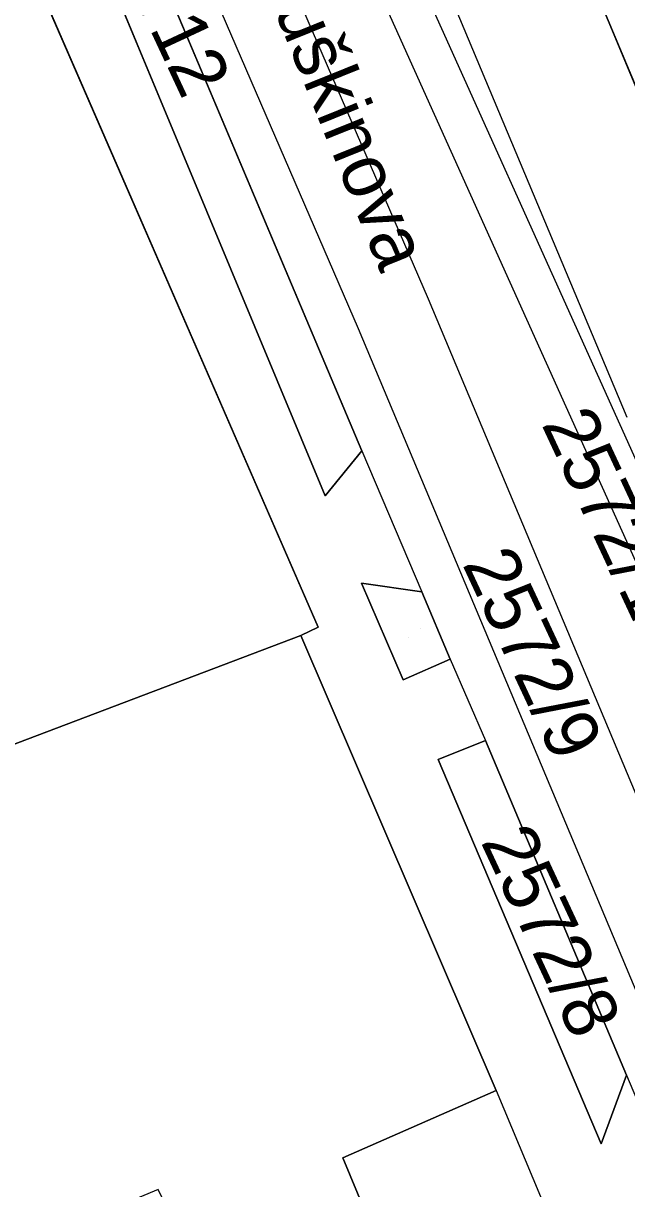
# Model space of a CAD drawing. Extents: x -263423 to -261326, y -1240067 to -1237864.
# Drawn here: x -262507.34 to -262485.04, y -1239580.23 to -1239537.14 of the extents above; entities that cross this region are included whole.
import ezdxf

# ---------------------------------------------------------------- set-up
doc = ezdxf.new("R2010")
doc.units = 0
for name, color, linetype in [('body_kn', 7, 'Continuous'), ('kladpar_druhypozemkov', 7, 'Continuous'), ('kladpar_hranice', 7, 'Continuous'), ('kladpar_parcelnecisla', 7, 'Continuous'), ('kladpar_plochy', 7, 'Continuous'), ('kladpar_sipky', 7, 'Continuous'), ('popisy', 7, 'Continuous'), ('tarchy_linie', 7, 'Continuous'), ('zappar_hrandruhpozemk', 7, 'Continuous')]:
    doc.layers.add(name, color=color, linetype=linetype)

msp = doc.modelspace()

# ---------------------------------------------------------------- linework, layer by layer
at = {"layer": 'body_kn'}
for p, q in [((-262492.38, -1239547.33), (-262492.38, -1239547.33)), ((-262494.95, -1239548.44), (-262494.95, -1239548.44)), ((-262494.83, -1239552.95), (-262494.83, -1239552.95)), ((-262494.83, -1239552.95), (-262494.83, -1239552.95)), ((-262496.19, -1239554.62), (-262496.19, -1239554.62)), ((-262494.84, -1239557.85), (-262494.84, -1239557.85)), ((-262494.84, -1239557.85), (-262494.84, -1239557.85)), ((-262492.61, -1239558.17), (-262492.61, -1239558.17)), ((-262496.44, -1239559.47), (-262496.44, -1239559.47)), ((-262497.08, -1239559.78), (-262497.08, -1239559.78)), ((-262491.56, -1239560.66), (-262491.56, -1239560.66)), ((-262491.56, -1239560.66), (-262491.56, -1239560.66)), ((-262493.3, -1239561.42), (-262493.3, -1239561.42)), ((-262490.26, -1239563.66), (-262490.26, -1239563.66)), ((-262492.01, -1239564.37), (-262492.01, -1239564.37)), ((-262492.01, -1239564.37), (-262492.01, -1239564.37)), ((-262485.05, -1239576.04), (-262485.05, -1239576.04)), ((-262485.05, -1239576.04), (-262485.05, -1239576.04)), ((-262489.86, -1239576.61), (-262489.86, -1239576.61)), ((-262489.86, -1239576.61), (-262489.86, -1239576.61)), ((-262485.98, -1239578.58), (-262485.98, -1239578.58)), ((-262495.53, -1239579.1), (-262495.53, -1239579.1))]:
    msp.add_line(p, q, dxfattribs=at)
at = {"layer": 'kladpar_druhypozemkov'}
for p, q in [((-262493.09, -1239559.85), (-262493.09, -1239559.85)), ((-262489.55, -1239567.83), (-262489.55, -1239567.83))]:
    msp.add_line(p, q, dxfattribs=at)
at = {"layer": 'kladpar_hranice'}
msp.add_line((-262496.44, -1239559.47), (-262512.47, -1239522.66), dxfattribs=at)
for points in [[(-262505.62, -1239488.64), (-262497.22, -1239508.96), (-262491.27, -1239523.62), (-262489.14, -1239528.85), (-262480.63, -1239549.24)], [(-262496.19, -1239554.62), (-262494.83, -1239552.95), (-262517.5, -1239499.23), (-262518.96, -1239499.91), (-262496.19, -1239554.62)], [(-262518.96, -1239499.91), (-262517.5, -1239499.23), (-262494.83, -1239552.95), (-262496.19, -1239554.62), (-262518.96, -1239499.91)], [(-262476.59, -1239537.08), (-262470.87, -1239534.64), (-262471.98, -1239531.9), (-262473.23, -1239528.97), (-262474.47, -1239526.1), (-262475.71, -1239522.98), (-262475.4, -1239522.86), (-262468.71, -1239519.99), (-262460.07, -1239540.51), (-262480.63, -1239549.24), (-262489.14, -1239528.85), (-262487.3, -1239527.97), (-262481.25, -1239525.41), (-262480.07, -1239528.41), (-262478.89, -1239531.28), (-262477.65, -1239534.34), (-262476.59, -1239537.08)], [(-262512.47, -1239522.66), (-262496.44, -1239559.47), (-262497.08, -1239559.78), (-262507.9, -1239563.88), (-262509.42, -1239560.43), (-262509.8, -1239560.62), (-262510.55, -1239558.87), (-262511.52, -1239559.27), (-262512.64, -1239556.54), (-262511.76, -1239556.18), (-262511.86, -1239555.94), (-262515.3, -1239557.34), (-262516.48, -1239557.82), (-262517.21, -1239556.02), (-262517.72, -1239554.79), (-262516.08, -1239554.12), (-262513.95, -1239553.25), (-262513.09, -1239552.9), (-262516.71, -1239543.98), (-262517.31, -1239542.51), (-262518.88, -1239538.66), (-262519.29, -1239537.67), (-262523.93, -1239539.57), (-262525.17, -1239536.54)], [(-262494.84, -1239557.85), (-262493.3, -1239561.42), (-262491.56, -1239560.66), (-262492.61, -1239558.17), (-262494.84, -1239557.85)], [(-262494.84, -1239557.85), (-262492.61, -1239558.17), (-262491.56, -1239560.66), (-262493.3, -1239561.42), (-262494.84, -1239557.85)], [(-262489.86, -1239576.61), (-262497.08, -1239559.78), (-262496.44, -1239559.47)], [(-262546.71, -1239580.95), (-262535.94, -1239576.42), (-262514.53, -1239567.54), (-262514.85, -1239566.58), (-262507.9, -1239563.88), (-262497.08, -1239559.78), (-262489.86, -1239576.61), (-262495.53, -1239579.1), (-262490.3, -1239591.72), (-262495.72, -1239594.16), (-262495.84, -1239593.9), (-262498.9, -1239587.5), (-262502.36, -1239580.27), (-262540.46, -1239596.2), (-262542.29, -1239591.74), (-262542.63, -1239590.9), (-262543.46, -1239591.25), (-262545.32, -1239596.59), (-262550.28, -1239594.95), (-262548.06, -1239588.39), (-262543.99, -1239587.56), (-262544.31, -1239586.76), (-262546.71, -1239580.95)], [(-262485.98, -1239578.58), (-262485.05, -1239576.04), (-262490.26, -1239563.66), (-262492.01, -1239564.37), (-262485.98, -1239578.58)], [(-262492.01, -1239564.37), (-262490.26, -1239563.66), (-262485.05, -1239576.04), (-262485.98, -1239578.58), (-262492.01, -1239564.37)], [(-262480.26, -1239604.31), (-262484.62, -1239594.12), (-262487.99, -1239595.55), (-262489.86, -1239591.47), (-262490.3, -1239591.72), (-262495.53, -1239579.1), (-262489.86, -1239576.61)]]:
    msp.add_lwpolyline(points, dxfattribs=at)
at = {"layer": 'kladpar_plochy'}
for p, q in [((-262494.83, -1239552.95), (-262517.5, -1239499.23)), ((-262518.96, -1239499.91), (-262496.19, -1239554.62)), ((-262496.44, -1239559.47), (-262512.47, -1239522.66)), ((-262489.14, -1239528.85), (-262480.63, -1239549.24)), ((-262496.19, -1239554.62), (-262494.83, -1239552.95)), ((-262494.84, -1239557.85), (-262493.3, -1239561.42)), ((-262492.61, -1239558.17), (-262494.84, -1239557.85)), ((-262491.56, -1239560.66), (-262492.61, -1239558.17)), ((-262497.08, -1239559.78), (-262496.44, -1239559.47)), ((-262489.86, -1239576.61), (-262497.08, -1239559.78)), ((-262493.3, -1239561.42), (-262491.56, -1239560.66)), ((-262490.26, -1239563.66), (-262492.01, -1239564.37)), ((-262485.05, -1239576.04), (-262490.26, -1239563.66)), ((-262492.01, -1239564.37), (-262485.98, -1239578.58)), ((-262485.98, -1239578.58), (-262485.05, -1239576.04)), ((-262495.53, -1239579.1), (-262489.86, -1239576.61)), ((-262490.3, -1239591.72), (-262495.53, -1239579.1))]:
    msp.add_line(p, q, dxfattribs=at)
for points in [[(-262518.96, -1239499.91), (-262517.5, -1239499.23), (-262494.83, -1239552.95), (-262496.19, -1239554.62)], [(-262476.59, -1239537.08), (-262470.87, -1239534.64), (-262471.98, -1239531.9), (-262473.23, -1239528.97), (-262474.47, -1239526.1), (-262475.71, -1239522.98), (-262475.4, -1239522.86), (-262468.71, -1239519.99), (-262460.07, -1239540.51), (-262480.63, -1239549.24), (-262489.14, -1239528.85), (-262487.3, -1239527.97), (-262481.25, -1239525.41), (-262480.07, -1239528.41), (-262478.89, -1239531.28), (-262477.65, -1239534.34)], [(-262494.84, -1239557.85), (-262492.61, -1239558.17), (-262491.56, -1239560.66), (-262493.3, -1239561.42)], [(-262546.71, -1239580.95), (-262535.94, -1239576.42), (-262514.53, -1239567.54), (-262514.85, -1239566.58), (-262507.9, -1239563.88), (-262497.08, -1239559.78), (-262489.86, -1239576.61), (-262495.53, -1239579.1), (-262490.3, -1239591.72), (-262495.72, -1239594.16), (-262495.84, -1239593.9), (-262498.9, -1239587.5), (-262502.36, -1239580.27), (-262540.46, -1239596.2), (-262542.29, -1239591.74), (-262542.63, -1239590.9), (-262543.46, -1239591.25), (-262545.32, -1239596.59), (-262550.28, -1239594.95), (-262548.06, -1239588.39), (-262543.99, -1239587.56), (-262544.31, -1239586.76)], [(-262492.01, -1239564.37), (-262490.26, -1239563.66), (-262485.05, -1239576.04), (-262485.98, -1239578.58)]]:
    msp.add_lwpolyline(points, close=True, dxfattribs=at)
msp.add_lwpolyline([(-262512.47, -1239522.66), (-262496.44, -1239559.47), (-262497.08, -1239559.78), (-262507.9, -1239563.88), (-262509.42, -1239560.43), (-262509.8, -1239560.62), (-262510.55, -1239558.87), (-262511.52, -1239559.27), (-262512.64, -1239556.54), (-262511.76, -1239556.18), (-262511.86, -1239555.94), (-262515.3, -1239557.34), (-262516.48, -1239557.82), (-262517.21, -1239556.02), (-262517.72, -1239554.79), (-262516.08, -1239554.12), (-262513.95, -1239553.25), (-262513.09, -1239552.9), (-262516.71, -1239543.98), (-262517.31, -1239542.51), (-262518.88, -1239538.66), (-262519.29, -1239537.67), (-262523.93, -1239539.57), (-262525.17, -1239536.54)], dxfattribs=at)
at = {"layer": 'kladpar_sipky'}
msp.add_line((-262492.66, -1239559.52), (-262492.66, -1239559.52), dxfattribs=at)
at = {"layer": 'tarchy_linie'}
for points in [[(-262469.08, -1239610.15), (-262494.95, -1239548.44), (-262517.38, -1239496.63), (-262520.09, -1239493.6), (-262521.5, -1239487.64), (-262518.83, -1239486.75), (-262518.58, -1239486.67), (-262518.62, -1239486.58), (-262516.73, -1239485.95), (-262515.25, -1239485.46), (-262480.26, -1239563.15), (-262462.48, -1239606.1)], [(-262516.73, -1239485.95), (-262481.69, -1239563.74), (-262463.91, -1239606.7), (-262446.2, -1239649.1), (-262438.81, -1239666.93), (-262406.14, -1239744.9)], [(-262518.83, -1239486.75), (-262517.53, -1239492.26), (-262514.99, -1239495.1), (-262492.38, -1239547.33), (-262466.5, -1239609.07), (-262440.89, -1239670.78), (-262406.6, -1239752.42), (-262414.77, -1239756.05)]]:
    msp.add_lwpolyline(points, dxfattribs=at)
at = {"layer": 'zappar_hrandruhpozemk'}
for p, q in [((-262498.34, -1239519.97), (-262485.03, -1239551.71)), ((-262494.83, -1239552.95), (-262492.61, -1239558.17)), ((-262491.56, -1239560.66), (-262490.26, -1239563.66)), ((-262485.05, -1239576.04), (-262481.16, -1239585.25)), ((-262489.86, -1239576.61), (-262471.77, -1239620.01))]:
    msp.add_line(p, q, dxfattribs=at)

# ---------------------------------------------------------------- texts
at = {"layer": 'kladpar_parcelnecisla'}
for s, p in [('2572/12', (-262505.519, -1239531.26)), ('2572/10', (-262488.206, -1239551.96)), ('2572/9', (-262491.133, -1239557.133)), ('2572/8', (-262490.453, -1239567.401))]:
    msp.add_text(s, height=2, rotation=295, dxfattribs=at).set_placement(p)
at = {"layer": 'popisy'}
msp.add_text('Puškinova', height=2, rotation=292, dxfattribs=at).set_placement((-262498.748, -1239534.977))

doc.saveas('drawing.dxf')
